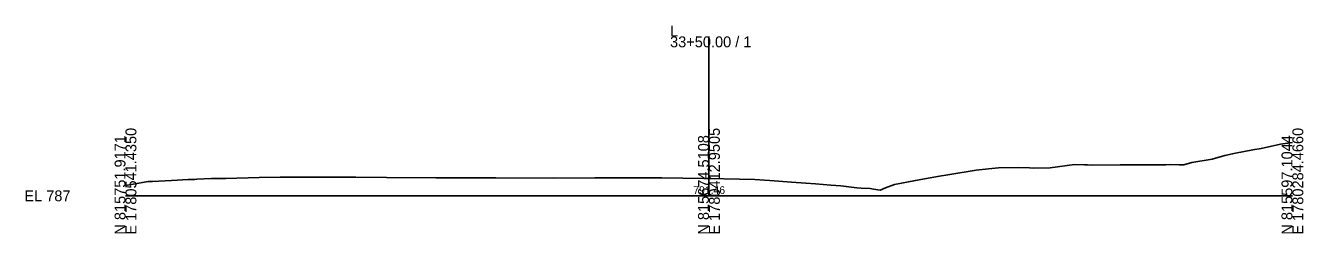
# Model space of a CAD drawing. Extents: x -26 to 7903, y -10 to 9573.
# Drawn here: x -25.7 to 302.8, y 4490.3 to 4543.8 of the extents above; entities that cross this region are included whole.
import ezdxf

# ---------------------------------------------------------------- set-up
doc = ezdxf.new("R2010")
doc.units = 0
for name, color, linetype in [('Exist Cross Section Cell', 7, 'Continuous'), ('Exist XS Center Line Elevation Label', 7, 'Continuous'), ('Exist XS Ground Line', 7, 'Continuous')]:
    doc.layers.add(name, color=color, linetype=linetype)

msp = doc.modelspace()

# ---------------------------------------------------------------- linework, layer by layer
at = {"layer": 'Exist Cross Section Cell'}
for p, q in [((150, 4500), (150, 4541.01)), ((0, 4500), (150, 4500)), ((150, 4500), (300, 4500))]:
    msp.add_line(p, q, dxfattribs=at)
at = {"layer": 'Exist XS Ground Line'}
for p, q in [((282.59, 4510.37), (285.35, 4510.94)), ((285.35, 4510.94), (289.81, 4511.8)), ((289.81, 4511.8), (291.93, 4512.13)), ((291.93, 4512.13), (296.94, 4513.25)), ((296.94, 4513.25), (300, 4513.67)), ((237.74, 4507.18), (243.99, 4508.06)), ((243.99, 4508.06), (246.57, 4507.94)), ((246.57, 4507.94), (247.33, 4507.93)), ((247.33, 4507.93), (248.61, 4507.88)), ((248.61, 4507.88), (255.7, 4507.98)), ((255.7, 4507.98), (256, 4507.99)), ((256, 4507.99), (257.52, 4508)), ((257.52, 4508), (259.46, 4507.99)), ((259.46, 4507.99), (266.4, 4507.99)), ((266.4, 4507.99), (267.46, 4508)), ((267.46, 4508), (268.77, 4508.03)), ((268.77, 4508.03), (270.91, 4507.98)), ((270.91, 4507.98), (272.13, 4507.96)), ((272.13, 4507.96), (274.18, 4508.54)), ((274.18, 4508.54), (279.38, 4509.45)), ((279.38, 4509.45), (282.59, 4510.37)), ((16.1, 4504.18), (17.76, 4504.22)), ((17.76, 4504.22), (18.32, 4504.25)), ((18.32, 4504.25), (22.08, 4504.42)), ((22.08, 4504.42), (22.56, 4504.43)), ((22.56, 4504.43), (24.46, 4504.47)), ((24.46, 4504.47), (25.78, 4504.49)), ((25.78, 4504.49), (34.38, 4504.67)), ((34.38, 4504.67), (39.76, 4504.75)), ((39.76, 4504.75), (45.85, 4504.82)), ((45.85, 4504.82), (46.19, 4504.83)), ((46.19, 4504.83), (59.24, 4504.76)), ((59.24, 4504.76), (67.06, 4504.72)), ((67.06, 4504.72), (79.82, 4504.66)), ((79.82, 4504.66), (84.16, 4504.64)), ((84.16, 4504.64), (89.41, 4504.61)), ((89.41, 4504.61), (95.17, 4504.58)), ((95.17, 4504.58), (110.02, 4504.56)), ((110.02, 4504.56), (120.67, 4504.58)), ((120.67, 4504.58), (134.65, 4504.63)), ((134.65, 4504.63), (137.85, 4504.64)), ((137.85, 4504.64), (148.67, 4504.48)), ((148.67, 4504.48), (149.86, 4504.47)), ((149.86, 4504.47), (161.8, 4504.18)), ((161.8, 4504.18), (164.28, 4504.05)), ((201.29, 4503.59), (205.38, 4504.34)), ((205.38, 4504.34), (209.31, 4505.08)), ((209.31, 4505.08), (211.44, 4505.42)), ((211.44, 4505.42), (218.74, 4506.57)), ((218.74, 4506.57), (221.91, 4506.97)), ((221.91, 4506.97), (224.42, 4507.21)), ((224.42, 4507.21), (229.6, 4507.25)), ((229.6, 4507.25), (232.43, 4507.18)), ((232.43, 4507.18), (233.53, 4507.13)), ((233.53, 4507.13), (237.74, 4507.18)), ((0, 4502.65), (1.96, 4503)), ((1.96, 4503), (5.83, 4503.67)), ((5.83, 4503.67), (6.96, 4503.72)), ((6.96, 4503.72), (11.85, 4503.96)), ((11.85, 4503.96), (16.1, 4504.18)), ((164.28, 4504.05), (165.69, 4503.97)), ((165.69, 4503.97), (171.26, 4503.51)), ((171.26, 4503.51), (174.88, 4503.25)), ((174.88, 4503.25), (177.42, 4503.07)), ((177.42, 4503.07), (181.34, 4502.73)), ((181.34, 4502.73), (183.94, 4502.58)), ((183.94, 4502.58), (187.98, 4502.08)), ((187.98, 4502.08), (189.1, 4501.99)), ((189.1, 4501.99), (191.44, 4501.86)), ((191.44, 4501.86), (192.32, 4501.72)), ((192.32, 4501.72), (194.02, 4501.47)), ((194.02, 4501.47), (195.39, 4502.01)), ((195.39, 4502.01), (197.67, 4502.93)), ((197.67, 4502.93), (201.29, 4503.59))]:
    msp.add_line(p, q, dxfattribs=at)

# ---------------------------------------------------------------- texts
at = {"layer": 'Exist Cross Section Cell'}
for s, p in [('L', (140, 4541.01)), ('33+50.00 / 1', (140, 4538.21)), ('EL 787', (-26, 4498.6))]:
    msp.add_text(s, height=2.8, dxfattribs=at).set_placement(p)
for s, p in [('E 1780541.4350', (2.8, 4490)), ('E 1780412.9505', (152.8, 4490)), ('E 1780284.4660', (302.8, 4490)), ('N 815751.9171', (0, 4490)), ('N 815674.5108', (150, 4490)), ('N 815597.1044', (300, 4490))]:
    msp.add_text(s, height=2.8, rotation=90, dxfattribs=at).set_placement(p)
at = {"layer": 'Exist XS Center Line Elevation Label'}
msp.add_text('791.46', height=2, dxfattribs=at).set_placement((145.97, 4500.46))

doc.saveas('drawing.dxf')
